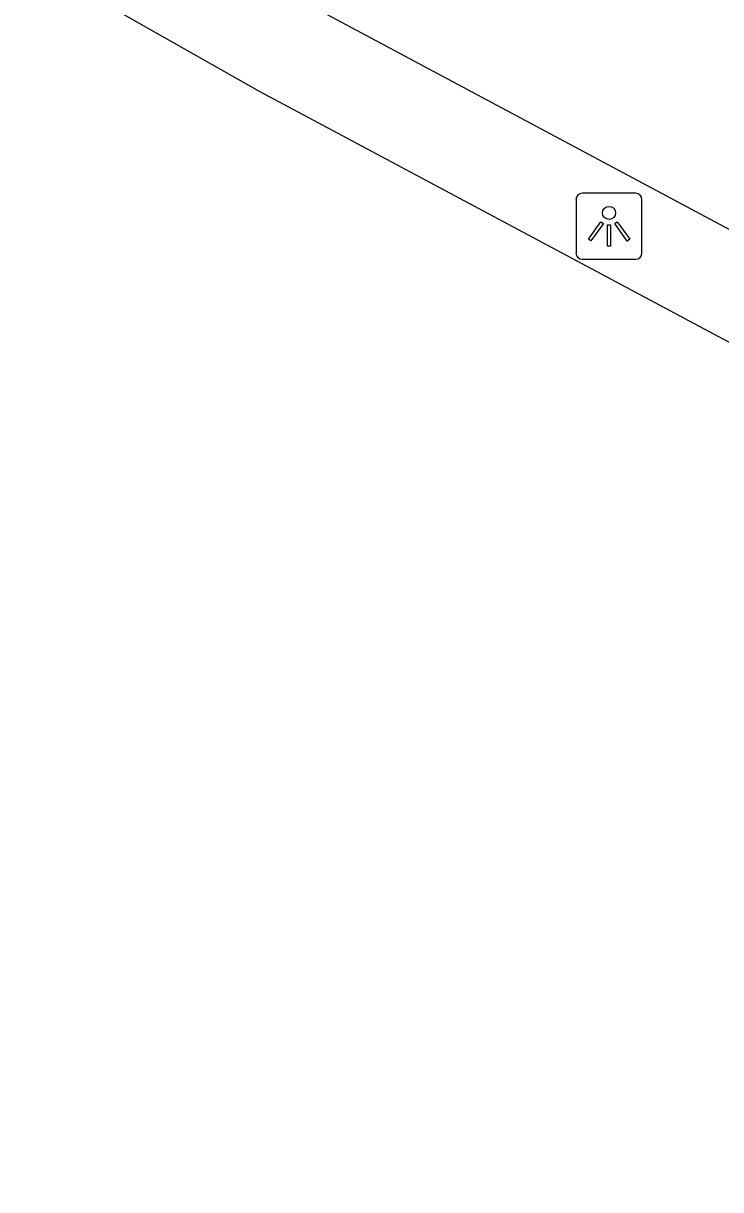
# Model space of a CAD drawing. Extents: x 159489 to 160304, y 383826 to 384530.
# Drawn here: x 159651.04 to 159661.58, y 384050.19 to 384067.82 of the extents above; entities that cross this region are included whole.
import ezdxf

# ---------------------------------------------------------------- set-up
doc = ezdxf.new("R2010")
doc.units = 0
for name, color, linetype in [('IMGEO_Lichtpunt', 7, 'Continuous'), ('IMGEO_OVBaan_gesloten', 7, 'Continuous'), ('IMGEO_Rijbaan_lokaal_gesloten', 7, 'Continuous')]:
    doc.layers.add(name, color=color, linetype=linetype)

msp = doc.modelspace()

# ---------------------------------------------------------------- linework, layer by layer
at = {"layer": 'IMGEO_Lichtpunt'}
for p, q in [((159660.295, 384065.252), (159659.487, 384065.252)), ((159660.295, 384065.252), (159659.487, 384065.252)), ((159659.393, 384065.157), (159659.393, 384064.35)), ((159659.393, 384065.157), (159659.393, 384064.35)), ((159660.389, 384064.35), (159660.389, 384065.157)), ((159660.389, 384064.35), (159660.389, 384065.157)), ((159659.487, 384064.256), (159660.295, 384064.256)), ((159659.487, 384064.256), (159660.295, 384064.256))]:
    msp.add_line(p, q, dxfattribs=at)
for points in [[(159659.767, 384064.821), (159659.806, 384064.793), (159659.618, 384064.531), (159659.58, 384064.558), (159659.767, 384064.821)], [(159659.869, 384064.773), (159659.916, 384064.773), (159659.916, 384064.451), (159659.869, 384064.451), (159659.869, 384064.773)], [(159659.979, 384064.793), (159660.017, 384064.82), (159660.204, 384064.558), (159660.165, 384064.53), (159659.979, 384064.793)]]:
    msp.add_lwpolyline(points, dxfattribs=at)
msp.add_circle((159659.892, 384064.955), 0.0994, dxfattribs=at)
for centre, start, end in [((159659.487, 384065.157), 90, 180), ((159659.487, 384065.157), 90, 180), ((159660.295, 384065.157), 0, 90), ((159660.295, 384065.157), 0, 90), ((159659.487, 384064.35), 180, 270), ((159659.487, 384064.35), 180, 270), ((159660.295, 384064.35), 270, 0), ((159660.295, 384064.35), 270, 360)]:
    msp.add_arc(centre, 0.0946, start, end, dxfattribs=at)
at = {"layer": 'IMGEO_OVBaan_gesloten'}
msp.add_lwpolyline([(159778.419, 384002.326), (159655.116, 384068.233), (159654.047, 384068.903), (159653.178, 384069.297)], dxfattribs=at)
at = {"layer": 'IMGEO_Rijbaan_lokaal_gesloten'}
msp.add_lwpolyline([(159651.039, 384068.82), (159654.602, 384066.798), (159694.996, 384045.215), (159777.713, 384001.02)], dxfattribs=at)

doc.saveas('drawing.dxf')
